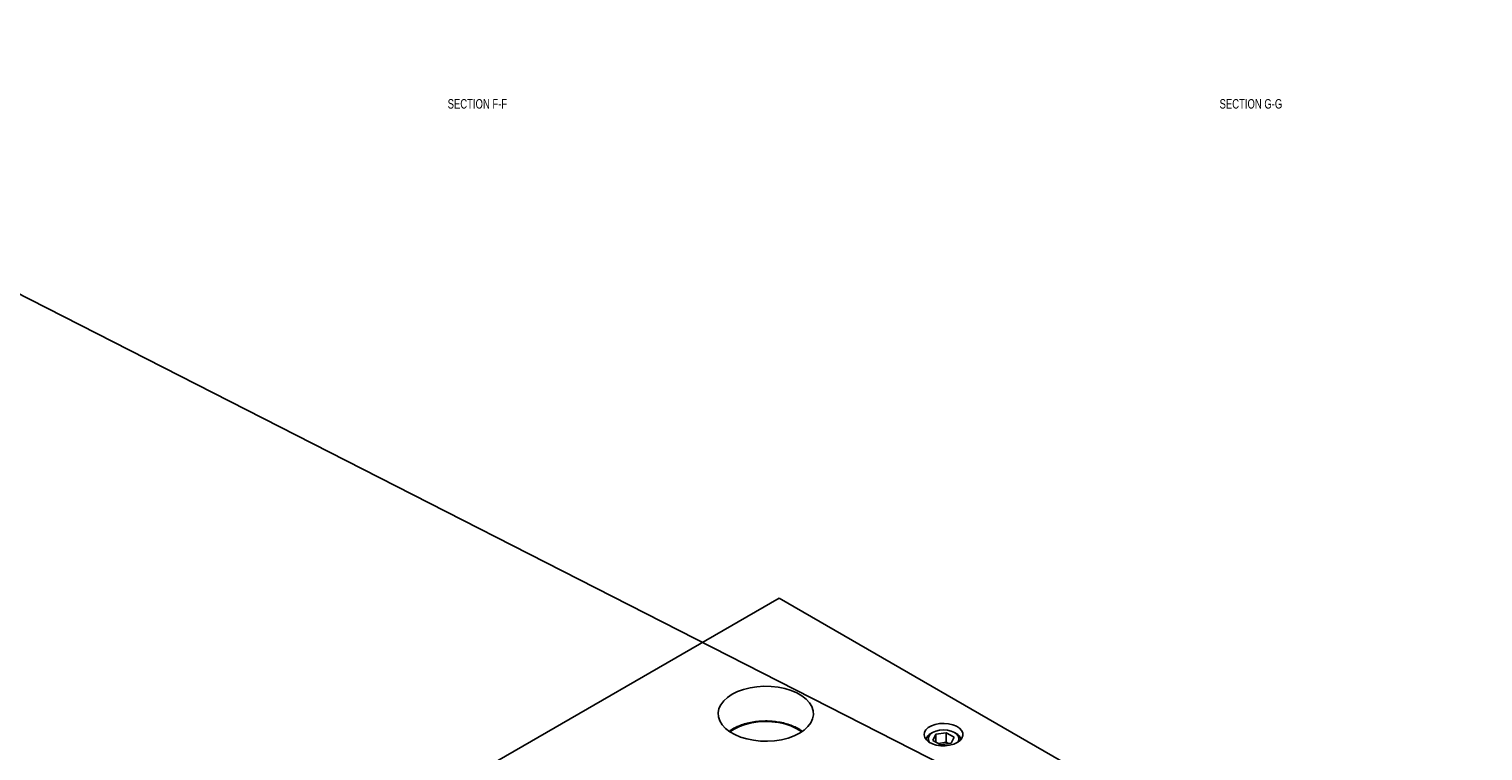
# Model space of a CAD drawing. Header units: inches. Extents: x 1880 to 2363, y -453 to -54.
# Tile 688 of 1056: x 1945.72 to 1964.95, y -138.04 to -128.5. Entities that reach past the tile are written whole.
import ezdxf

# ---------------------------------------------------------------- set-up
doc = ezdxf.new("R2010")
doc.units = ezdxf.units.IN
doc.header["$LTSCALE"] = 0.5
doc.header["$MEASUREMENT"] = 0
for name, color, linetype in [('SID-M-D', 42, 'Continuous'), ('SID-M-S', 105, 'Continuous'), ('SID-M-S2', 1, 'Continuous')]:
    doc.layers.add(name, color=color, linetype=linetype)
doc.styles.add('SLDTEXTSTYLE0', font='TXT', dxfattribs={"width": 0.595745})

msp = doc.modelspace()

# ---------------------------------------------------------------- linework, layer by layer
at = {"layer": 'SID-M-S'}
for p, q in [((1955.64424, -136.02232), (1945.74474, -141.73718)), ((1964.48307, -141.12487), (1955.64424, -136.02232)), ((1955.02204, -137.29595), (1954.96063, -137.33715)), ((1955.0934, -137.2605), (1955.02204, -137.29595)), ((1955.17312, -137.23158), (1955.0934, -137.2605)), ((1955.25941, -137.20985), (1955.17312, -137.23158)), ((1955.35035, -137.19578), (1955.25941, -137.20985)), ((1955.44391, -137.1897), (1955.35035, -137.19578)), ((1955.53799, -137.19173), (1955.44391, -137.1897)), ((1955.6305, -137.20183), (1955.53799, -137.19173)), ((1955.71936, -137.21978), (1955.6305, -137.20183)), ((1955.8026, -137.24518), (1955.71936, -137.21978)), ((1955.87835, -137.27746), (1955.8026, -137.24518)), ((1955.94492, -137.31589), (1955.87835, -137.27746)), ((1954.84852, -137.48548), (1954.83798, -137.53949)), ((1954.87289, -137.43298), (1954.84852, -137.48548)), ((1954.91054, -137.38317), (1954.87289, -137.43298)), ((1954.96063, -137.33715), (1954.91054, -137.38317)), ((1956.00083, -137.35962), (1955.94492, -137.31589)), ((1956.04482, -137.40767), (1956.00083, -137.35962)), ((1956.07592, -137.45897), (1956.04482, -137.40767)), ((1956.09342, -137.51237), (1956.07592, -137.45897)), ((1954.83798, -137.53949), (1954.8415, -137.5938)), ((1954.8415, -137.5938), (1954.859, -137.64721)), ((1954.859, -137.64721), (1954.8901, -137.69851)), ((1954.8901, -137.69851), (1954.93409, -137.74656)), ((1955.11851, -137.72168), (1955.19533, -137.69416)), ((1955.19533, -137.69416), (1955.27853, -137.67372)), ((1955.27853, -137.67372), (1955.36615, -137.66086)), ((1955.36615, -137.66086), (1955.45615, -137.65587)), ((1955.45615, -137.65587), (1955.54641, -137.65886)), ((1955.54641, -137.65886), (1955.63482, -137.66978)), ((1955.63482, -137.66978), (1955.71931, -137.68836)), ((1955.71931, -137.68836), (1955.7979, -137.71417)), ((1956.02438, -137.72301), (1956.06203, -137.67319)), ((1956.06203, -137.67319), (1956.0864, -137.62069)), ((1956.0864, -137.62069), (1956.09694, -137.56669)), ((1956.09694, -137.56669), (1956.09342, -137.51237)), ((1957.70977, -137.6939), (1957.65888, -137.71202)), ((1957.76652, -137.68305), (1957.70977, -137.6939)), ((1957.82608, -137.68004), (1957.76652, -137.68305)), ((1957.88524, -137.68504), (1957.82608, -137.68004)), ((1957.9408, -137.69778), (1957.88524, -137.68504)), ((1957.98977, -137.71758), (1957.9408, -137.69778)), ((1954.93409, -137.74656), (1954.99, -137.79029)), ((1954.99, -137.79029), (1955.05657, -137.82872)), ((1954.99401, -137.79295), (1955.04988, -137.75566)), ((1955.04988, -137.75566), (1955.11851, -137.72168)), ((1955.05657, -137.82872), (1955.13232, -137.861)), ((1955.13232, -137.861), (1955.21556, -137.88639)), ((1955.21556, -137.88639), (1955.30442, -137.90434)), ((1955.67551, -137.89633), (1955.7618, -137.87459)), ((1955.7618, -137.87459), (1955.84152, -137.84568)), ((1955.7979, -137.71417), (1955.86874, -137.7466)), ((1955.84152, -137.84568), (1955.91288, -137.81023)), ((1955.86874, -137.7466), (1955.93018, -137.78489)), ((1955.91288, -137.81023), (1955.97429, -137.76903)), ((1955.93018, -137.78489), (1955.94091, -137.79295)), ((1955.97429, -137.76903), (1956.02438, -137.72301)), ((1957.56641, -137.79857), (1957.5612, -137.83295)), ((1957.5612, -137.83295), (1957.56986, -137.8671)), ((1957.58522, -137.7658), (1957.56641, -137.79857)), ((1957.56986, -137.8671), (1957.59194, -137.89918)), ((1957.6166, -137.73643), (1957.58522, -137.7658)), ((1957.62239, -137.85339), (1957.61546, -137.88374)), ((1957.61546, -137.88374), (1957.62239, -137.91409)), ((1957.65888, -137.71202), (1957.6166, -137.73643)), ((1957.64268, -137.82511), (1957.62239, -137.85339)), ((1957.67496, -137.80083), (1957.64268, -137.82511)), ((1957.67494, -137.80084), (1957.65283, -137.8136)), ((1957.71703, -137.78219), (1957.67496, -137.80083)), ((1957.71653, -137.82482), (1957.67917, -137.90531)), ((1957.85595, -137.80326), (1957.71653, -137.82482)), ((1957.71653, -137.92688), (1957.71653, -137.82482)), ((1957.76602, -137.77048), (1957.71703, -137.78219)), ((1957.81859, -137.76648), (1957.76602, -137.77048)), ((1957.87116, -137.77048), (1957.81859, -137.76648)), ((1957.95801, -137.86218), (1957.85595, -137.80326)), ((1957.85595, -137.93084), (1957.85595, -137.80326)), ((1957.92015, -137.78219), (1957.87116, -137.77048)), ((1957.96222, -137.80083), (1957.92015, -137.78219)), ((1957.92065, -137.94266), (1957.95801, -137.86218)), ((1957.9945, -137.82511), (1957.96222, -137.80083)), ((1957.98434, -137.8136), (1957.96224, -137.80084)), ((1958.02952, -137.74336), (1957.98977, -137.71758)), ((1958.01479, -137.85339), (1957.9945, -137.82511)), ((1958.02171, -137.88374), (1958.01479, -137.85339)), ((1958.01479, -137.91409), (1958.02171, -137.88374)), ((1958.0579, -137.77374), (1958.02952, -137.74336)), ((1958.03775, -137.90667), (1958.06302, -137.87538)), ((1958.07337, -137.80708), (1958.0579, -137.77374)), ((1958.06302, -137.87538), (1958.07511, -137.84158)), ((1958.07511, -137.84158), (1958.07337, -137.80708)), ((1955.30442, -137.90434), (1955.39693, -137.91445)), ((1955.39693, -137.91445), (1955.49101, -137.91648)), ((1955.49101, -137.91648), (1955.58457, -137.9104)), ((1955.58457, -137.9104), (1955.67551, -137.89633)), ((1957.59194, -137.89918), (1957.62623, -137.92745)), ((1957.62239, -137.91409), (1957.63339, -137.93191)), ((1957.62623, -137.92745), (1957.67089, -137.95039)), ((1957.67089, -137.95039), (1957.72352, -137.96678)), ((1957.67917, -137.90531), (1957.78123, -137.96423)), ((1957.72352, -137.96678), (1957.78127, -137.97571)), ((1957.85595, -137.93084), (1957.75141, -137.94701)), ((1957.78123, -137.96423), (1957.92065, -137.94266)), ((1957.78127, -137.97571), (1957.84103, -137.97671)), ((1957.84103, -137.97671), (1957.89959, -137.96973)), ((1957.88577, -137.94806), (1957.85595, -137.93084)), ((1957.89959, -137.96973), (1957.95377, -137.95515)), ((1957.95377, -137.95515), (1958.00067, -137.93374)), ((1958.00067, -137.93374), (1958.03775, -137.90667)), ((1958.00379, -137.93191), (1958.01479, -137.91409))]:
    msp.add_line(p, q, dxfattribs=at)
for centre, radius, start, end in [((1957.70695, -137.92717), 0.12581, 115.463551, 163.977937), ((1957.92683, -137.93006), 0.12989, 16.83158, 63.715297)]:
    msp.add_arc(centre, radius, start, end, dxfattribs=at)
msp.add_open_spline([(1955.94821, -137.78268), (1955.93406, -137.77275), (1955.90049, -137.74921), (1955.8373, -137.71859), (1955.7618, -137.69048), (1955.68027, -137.66925), (1955.59472, -137.65502), (1955.50672, -137.64807), (1955.41799, -137.6485), (1955.33021, -137.65629), (1955.24505, -137.67132), (1955.16422, -137.6934), (1955.09184, -137.72092), (1955.03756, -137.74909), (1955.0033, -137.76916), (1954.99037, -137.77954), (1954.98697, -137.78227)], degree=3, knots=[0, 0, 0, 0, 0.059212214, 0.140400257, 0.221599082, 0.302680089, 0.383637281, 0.464507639, 0.545344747, 0.626207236, 0.707138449, 0.788202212, 0.869459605, 0.941499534, 0.984604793, 1, 1, 1, 1], dxfattribs=at)
at = {"layer": 'SID-M-S2'}
msp.add_line((1885.03405, -101.11736), (1982.90029, -151.02915), dxfattribs=at)

# ---------------------------------------------------------------- texts
at = {"layer": 'SID-M-D', "style": 'SLDTEXTSTYLE0', "width": 0.75}
for s, p in [('SECTION F-F', (1951.25943, -129.55005)), ('SECTION G-G', (1961.47074, -129.55005))]:
    msp.add_text(s, height=0.125, dxfattribs=at).set_placement(p)

doc.saveas('drawing.dxf')
